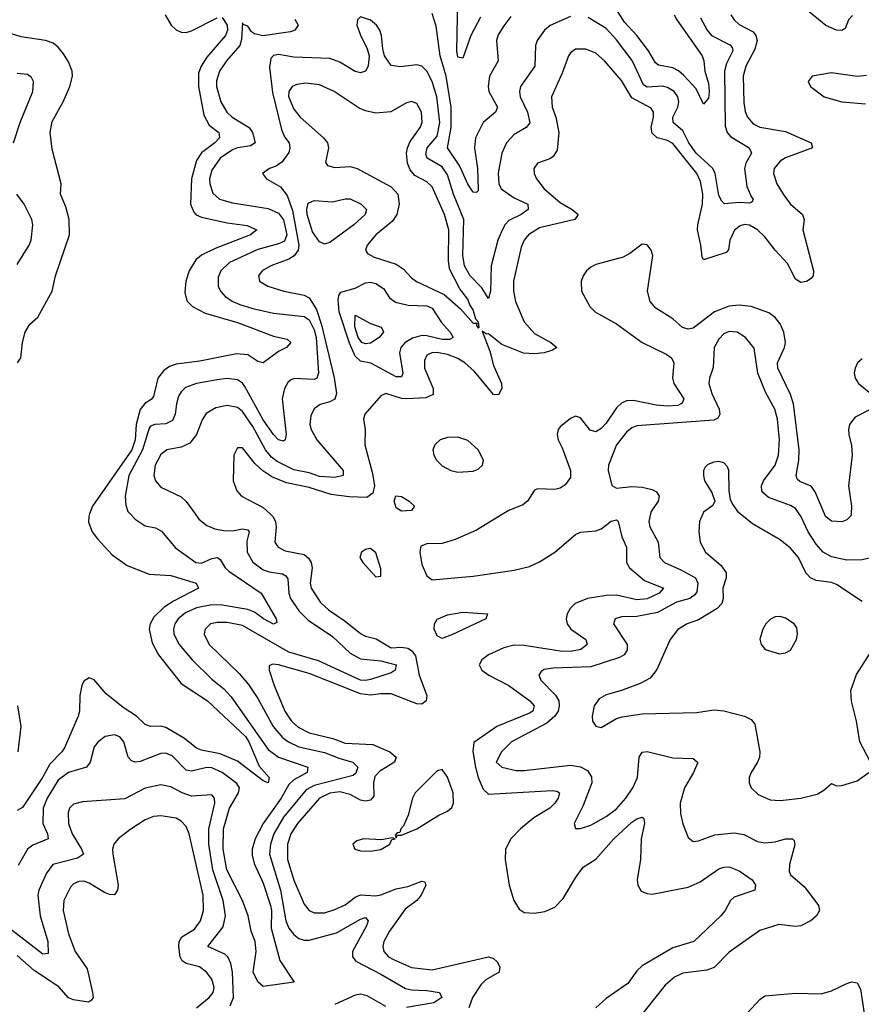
# Model space of a CAD drawing. Header units: inches. Extents: x 1843162 to 1959474, y 907081 to 1016326.
# Tile 490 of 656: x 1885099 to 1888386, y 998084 to 1001931. Entities that reach past the tile are written whole.
import ezdxf

# ---------------------------------------------------------------- set-up
doc = ezdxf.new("R2010")
doc.units = ezdxf.units.IN
doc.header["$MEASUREMENT"] = 0
doc.layers.add('B8080', color=7, linetype='Continuous')
doc.layers.add('B8989', color=7, linetype='Continuous')

msp = doc.modelspace()

# ---------------------------------------------------------------- linework, layer by layer
at = {"layer": 'B8080', "color": 5}
for points, elevation in [([(1886899.1, 1001940.9), (1886860.8, 1001870), (1886830, 1001781.2), (1886810, 1001785.1), (1886806.1, 1001810), (1886810.4, 1002010)], 420), ([(1887017, 1001943), (1886990, 1001907.8), (1886968, 1001872), (1886961.3, 1001850), (1886967.8, 1001770), (1886934.6, 1001710), (1886929.1, 1001670), (1886931.3, 1001650), (1886965.1, 1001590), (1886958.2, 1001570), (1886910, 1001528.9), (1886880.1, 1001470), (1886875.5, 1001430), (1886888, 1001350), (1886890.6, 1001269.4), (1886890, 1001262), (1886883.5, 1001256.5), (1886870, 1001256.9), (1886850, 1001288.8), (1886818.6, 1001358.6), (1886770.3, 1001430), (1886784.9, 1001510), (1886784.1, 1001590), (1886764.9, 1001710), (1886741.9, 1001790), (1886726.1, 1001906.1), (1886710, 1001956)], 440), ([(1887655.3, 1001950), (1887665.3, 1001930), (1887765.1, 1001790), (1887771, 1001771), (1887775.5, 1001730), (1887790, 1001682), (1887792.1, 1001650), (1887790, 1001625.1), (1887770, 1001600.5), (1887741.5, 1001661.5), (1887693.1, 1001713.1), (1887671.9, 1001731.9), (1887650, 1001743.4), (1887594.1, 1001754.1), (1887582.4, 1001762.4), (1887555.8, 1001810), (1887509.9, 1001870), (1887461.8, 1001921.8), (1887430, 1001971.6)], 440), ([(1888352.4, 1001947.6), (1888336.2, 1001930), (1888323.3, 1001896.6), (1888310, 1001888.6), (1888290, 1001890.8), (1888248.1, 1001908.1), (1888170, 1001972.9)], 480), ([(1885890, 1001940.1), (1885909.7, 1001910), (1885910.6, 1001890), (1885903.4, 1001870), (1885830, 1001784.5), (1885807.9, 1001750), (1885798.1, 1001721.9), (1885797.4, 1001670), (1885818.4, 1001558.4), (1885839, 1001519), (1885877.3, 1001490), (1885879.5, 1001470), (1885861.6, 1001450), (1885809.4, 1001410.6), (1885790, 1001381), (1885770.9, 1001310), (1885766.5, 1001210), (1885779.7, 1001179.7), (1885789.1, 1001169.1), (1885810, 1001159), (1885910, 1001137.3), (1885987.2, 1001127.2), (1886025.7, 1001110), (1886000.2, 1001090), (1885863.3, 1001036.7), (1885809.2, 1001010.8), (1885787.1, 1000992.9), (1885761.5, 1000950), (1885748, 1000910), (1885744.7, 1000864.7), (1885752.3, 1000832.3), (1885774.5, 1000810), (1885824.3, 1000784.3), (1885950, 1000748.2), (1886090, 1000694.6), (1886143.4, 1000683.4), (1886158.7, 1000670), (1886141.3, 1000650), (1886110, 1000634.6), (1886050, 1000590.9), (1886030, 1000595.1), (1885990, 1000622), (1885946, 1000626), (1885802.8, 1000597.2), (1885710, 1000585.7), (1885684.4, 1000575.6), (1885661.2, 1000558.8), (1885638.3, 1000530), (1885621.5, 1000458.5), (1885613, 1000447), (1885588, 1000432), (1885570, 1000407.9), (1885554.1, 1000350), (1885549.7, 1000290), (1885537.1, 1000250), (1885383.7, 1000030), (1885372.4, 1000000)], 420), ([(1886173.5, 1001933.5), (1886186.3, 1001910), (1886174, 1001890), (1886156.9, 1001883.1), (1886048.4, 1001868.4), (1886016.2, 1001876.2), (1886004.3, 1001884.3), (1885990, 1001905.6), (1885971.9, 1001911.9), (1885970, 1001919), (1885966, 1001854), (1885959.6, 1001830), (1885907.5, 1001770), (1885880.3, 1001730), (1885867.5, 1001692.4), (1885867.6, 1001670), (1885885.5, 1001610), (1885908.4, 1001570), (1885929.4, 1001550), (1885995.4, 1001510), (1886009.2, 1001490), (1886019.4, 1001450), (1886001.4, 1001438.6), (1885950, 1001430.3), (1885930, 1001422.3), (1885882.9, 1001390), (1885850, 1001343.1), (1885841, 1001310), (1885841.6, 1001290), (1885853.8, 1001253.8), (1885880.2, 1001230), (1885930, 1001215.3), (1886070, 1001193), (1886110, 1001174.6), (1886129.3, 1001149.3), (1886143.1, 1001090), (1886134.2, 1001065.8), (1886110, 1001054.8), (1886030, 1001033.2), (1885918.1, 1000981.9), (1885884.6, 1000950), (1885874.9, 1000925.1), (1885874.2, 1000890), (1885883.2, 1000870), (1885901.5, 1000850), (1885931.2, 1000830), (1885959, 1000818.9), (1886010, 1000802.3), (1886090, 1000784.5), (1886210, 1000771.4), (1886230, 1000758.9), (1886250, 1000719.3), (1886257.5, 1000690), (1886267, 1000550), (1886259.6, 1000530), (1886250, 1000525.2), (1886171.4, 1000528.6), (1886157.2, 1000522.8), (1886146.5, 1000513.5), (1886133.1, 1000490), (1886124, 1000450), (1886140.2, 1000310), (1886136.5, 1000290), (1886130, 1000284.4), (1886110, 1000289.9), (1886090, 1000310.7), (1886050, 1000368.3), (1885978.5, 1000498.5), (1885970, 1000511.2), (1885950, 1000524.6), (1885910, 1000529.3), (1885870, 1000524.5), (1885790, 1000509.4), (1885746.5, 1000493.5), (1885730, 1000477.4), (1885720.2, 1000459.8), (1885711.2, 1000430), (1885706.9, 1000390), (1885695.5, 1000364.5), (1885670, 1000351.9), (1885627, 1000350), (1885610, 1000343), (1885604.7, 1000335.3), (1885578.9, 1000250), (1885525.8, 1000150), (1885510.7, 1000070), (1885514.2, 1000034.2), (1885522.2, 1000010), (1885531.2, 1000000)], 440), ([(1887250, 1001943.2), (1887170.9, 1001909.1), (1887149.3, 1001890), (1887120.6, 1001850), (1887114.3, 1001830), (1887110.7, 1001750), (1887055.1, 1001670), (1887051.3, 1001650), (1887053.6, 1001630), (1887083.1, 1001570), (1887091.4, 1001528.6), (1887076.9, 1001510), (1887030, 1001482.7), (1887001.2, 1001450), (1886982.8, 1001410), (1886967.9, 1001332.1), (1886970.1, 1001290.1), (1886979.8, 1001270), (1887030, 1001234.9), (1887084.2, 1001210), (1887085.6, 1001190), (1887057.3, 1001170), (1887010, 1001146.5), (1886994, 1001130), (1886979.7, 1001100.3), (1886966.6, 1001070), (1886940.6, 1000970), (1886937.8, 1000870), (1886930, 1000841.3), (1886903.7, 1000883.7), (1886859.1, 1000930), (1886837.2, 1000970), (1886830.5, 1001010), (1886834.2, 1001150), (1886793.2, 1001250), (1886770, 1001325), (1886750, 1001356.1), (1886691, 1001390), (1886685.2, 1001405.2), (1886691.1, 1001430), (1886730, 1001476.1), (1886740.7, 1001530), (1886728.5, 1001630), (1886710, 1001689.8), (1886689.6, 1001729.6), (1886670, 1001749.1), (1886650, 1001754.9), (1886586.4, 1001746.4), (1886550, 1001752.6), (1886524.4, 1001790), (1886517.4, 1001817.4), (1886513, 1001870), (1886506.2, 1001890), (1886493.1, 1001910), (1886470, 1001929.7), (1886430, 1001942), (1886419.3, 1001930), (1886416.5, 1001910), (1886430, 1001870.6), (1886457, 1001817), (1886464.4, 1001790), (1886460.8, 1001750), (1886450, 1001729.7), (1886430, 1001723.8), (1886410, 1001729), (1886350, 1001765.5), (1886310, 1001778.9), (1886170, 1001784.6), (1886110, 1001795), (1886090, 1001791.4), (1886080.7, 1001779.3), (1886074.5, 1001745.5), (1886087.1, 1001647.1), (1886121.7, 1001501.7), (1886133.4, 1001473.4), (1886151.8, 1001450), (1886154.5, 1001430), (1886150, 1001412.7), (1886123.9, 1001376.1), (1886100.8, 1001359.2), (1886074.8, 1001350), (1886047.7, 1001330), (1886063, 1001310), (1886118.5, 1001278.5), (1886143.6, 1001243.6), (1886165, 1001185), (1886190.1, 1001050), (1886186.9, 1001030), (1886171.2, 1001008.8), (1886150, 1000996), (1886079.6, 1000970), (1886046, 1000950), (1886031.5, 1000930), (1886036.5, 1000910), (1886068.4, 1000890), (1886130.5, 1000870), (1886210, 1000855.4), (1886230, 1000844.2), (1886258.5, 1000798.5), (1886278.3, 1000738.3), (1886328.2, 1000531.8), (1886336.2, 1000470), (1886330, 1000448.9), (1886310, 1000437.4), (1886272.8, 1000427.2), (1886249.6, 1000410.4), (1886236.4, 1000383.6), (1886233, 1000350), (1886237.5, 1000330), (1886259.8, 1000290), (1886362.4, 1000170), (1886363.1, 1000150), (1886330, 1000142.4), (1886270, 1000146.8), (1886230, 1000160.2), (1886170, 1000172.3), (1886105.3, 1000205.3), (1886082.4, 1000222.4), (1886059, 1000250), (1886010, 1000342), (1885970, 1000400.9), (1885950, 1000416.4), (1885910, 1000424.3), (1885865.3, 1000414.7), (1885827.9, 1000392.1), (1885812, 1000368), (1885789.5, 1000310), (1885763.7, 1000276.3), (1885730, 1000260.8), (1885674.4, 1000250), (1885650, 1000232.7), (1885628.4, 1000190), (1885623.5, 1000150), (1885630, 1000129), (1885650, 1000104.5), (1885730, 1000066.2), (1885750, 1000048), (1885784.8, 1000000)], 460), ([(1885668, 1001950), (1885690.5, 1001910), (1885710, 1001891.7), (1885730, 1001881.8), (1885750, 1001881.4), (1885770, 1001887.5), (1885870, 1001938.8)], 420), ([(1887876.5, 1001950), (1887890.2, 1001930), (1887910, 1001912.9), (1887964, 1001884), (1887974.9, 1001870), (1887979.5, 1001850), (1887970, 1001816.2), (1887935.5, 1001750), (1887925.2, 1001710), (1887927.4, 1001607.4), (1887933, 1001573), (1887942.1, 1001550), (1887964.3, 1001524.3), (1887990, 1001511), (1888090, 1001494.1), (1888190.4, 1001450), (1888195.5, 1001430), (1888090, 1001391.6), (1888070, 1001378.9), (1888045.5, 1001350), (1888043, 1001330), (1888057.1, 1001290), (1888081.6, 1001250), (1888110.1, 1001210), (1888157.4, 1001170), (1888163.5, 1001150), (1888157.5, 1001110), (1888199.6, 1000950), (1888198, 1000930), (1888190, 1000920.2), (1888172.1, 1000907.9), (1888150, 1000904.4), (1888130, 1000916.8), (1888098.5, 1000978.5), (1888050, 1001030), (1888010, 1001082.1), (1887981.6, 1001110), (1887950, 1001128.2), (1887930, 1001130.9), (1887913.7, 1001126.3), (1887890.6, 1001109.4), (1887872.4, 1001070), (1887867.5, 1001032.5), (1887858, 1001022), (1887770, 1000992.8), (1887764.3, 1001004.3), (1887760.3, 1001050), (1887747.3, 1001110), (1887748.1, 1001130), (1887766.8, 1001210), (1887767.2, 1001250), (1887758.3, 1001298.3), (1887743.5, 1001330), (1887650, 1001447.3), (1887630, 1001459.2), (1887589.5, 1001469.5), (1887570, 1001488.2), (1887566.2, 1001510), (1887574.9, 1001550), (1887574.4, 1001570), (1887565.1, 1001585.1), (1887490, 1001625.2), (1887450, 1001693.9), (1887383.7, 1001770), (1887350, 1001799.9), (1887310, 1001815.4), (1887270, 1001816.4), (1887250, 1001802), (1887242.9, 1001790), (1887217.9, 1001722.1), (1887176.1, 1001630), (1887179.5, 1001590), (1887193.3, 1001550), (1887205, 1001490), (1887198.4, 1001421.6), (1887182.9, 1001397.1), (1887170, 1001387.7), (1887121.6, 1001370), (1887107.9, 1001350), (1887109.2, 1001330), (1887117.8, 1001310), (1887148.4, 1001270), (1887210, 1001217.3), (1887257.1, 1001190), (1887281.2, 1001170), (1887267.4, 1001150), (1887130, 1001117.3), (1887086.7, 1001090), (1887070.1, 1001069.9), (1887057.6, 1001042.4), (1887028.2, 1000910), (1887028.1, 1000870), (1887035.9, 1000830), (1887070.1, 1000750), (1887110, 1000705.1), (1887173.8, 1000670), (1887197.4, 1000650), (1887180.6, 1000639.4), (1887148.4, 1000630), (1887110, 1000625), (1887067.7, 1000627.7), (1886982.1, 1000662.1), (1886930, 1000703.5), (1886922.4, 1000702.4), (1886905.8, 1000714.2), (1886935.8, 1000635.8), (1886950, 1000580.3), (1886981.4, 1000510), (1886982.7, 1000490), (1886970, 1000464.8), (1886950, 1000467.2), (1886876.2, 1000556.2), (1886838.4, 1000590), (1886810, 1000607.5), (1886770, 1000622.6), (1886730, 1000630.6), (1886708.7, 1000630), (1886690, 1000619.8), (1886680.6, 1000599.4), (1886680.8, 1000570), (1886713.8, 1000490), (1886713.8, 1000466.2), (1886686, 1000454), (1886610, 1000449.6), (1886590, 1000451.2), (1886529.1, 1000470.9), (1886510, 1000461.2), (1886447.2, 1000390), (1886441.7, 1000370), (1886448, 1000330), (1886447, 1000270), (1886477.7, 1000157.7), (1886485.5, 1000110), (1886479.2, 1000080.8), (1886455.5, 1000064.5), (1886386.5, 1000066.5), (1886315.5, 1000075.5), (1886230, 1000103.6), (1886140.9, 1000120.9), (1886084.4, 1000144.4), (1886048.4, 1000168.4), (1886017.5, 1000197.5), (1885970, 1000258), (1885950, 1000258.4), (1885936, 1000230), (1885932.9, 1000130), (1885947.2, 1000090), (1885965.7, 1000070), (1886050, 1000024.8), (1886077, 1000000)], 480), ([(1887757.8, 1001937.8), (1887784.8, 1001890), (1887801.6, 1001870), (1887873.3, 1001833.3), (1887882, 1001822), (1887884.7, 1001810), (1887860.1, 1001759.9), (1887852.6, 1001730), (1887854.8, 1001514.8), (1887862.6, 1001490), (1887875.2, 1001475.2), (1887949.1, 1001430), (1887955.6, 1001415.6), (1887957.2, 1001410), (1887934.8, 1001370), (1887930.1, 1001350), (1887938.8, 1001278.8), (1887957.3, 1001237.3), (1887964.6, 1001230), (1887960.7, 1001219.3), (1887950, 1001214.3), (1887910, 1001217.5), (1887851.5, 1001211.5), (1887841.5, 1001221.5), (1887830, 1001244), (1887816.2, 1001330), (1887806.7, 1001350), (1887741.5, 1001410), (1887712.2, 1001450), (1887690, 1001497.3), (1887651.3, 1001530), (1887650.9, 1001550), (1887670.3, 1001590), (1887673.7, 1001610), (1887669.4, 1001630), (1887655.2, 1001650), (1887630, 1001666.4), (1887610, 1001671.2), (1887550, 1001666.9), (1887536.1, 1001676.1), (1887491.1, 1001771.1), (1887430, 1001852.4), (1887390, 1001896.5), (1887320, 1001940)], 460), ([(1885091.1, 1000590), (1885103.1, 1000610), (1885109.8, 1000670), (1885121.3, 1000710), (1885138.4, 1000741.6), (1885170.7, 1000769.3), (1885226.4, 1000870), (1885239, 1000930), (1885293.4, 1001090), (1885291.9, 1001150), (1885279.9, 1001199.9), (1885258.4, 1001250), (1885261.4, 1001290), (1885225.5, 1001425.5), (1885217.7, 1001490), (1885226.2, 1001533.8), (1885268.9, 1001610), (1885295.2, 1001670), (1885305.7, 1001710), (1885304.8, 1001730), (1885290, 1001767), (1885270, 1001797.7), (1885250, 1001824.1), (1885230, 1001839.7), (1885200.5, 1001850), (1885104.6, 1001864.6), (1885033.2, 1001886.8)], 420), ([(1888406.4, 1001713.6), (1888370, 1001709.1), (1888270, 1001723.2), (1888194.8, 1001710), (1888179.3, 1001690), (1888188.5, 1001670), (1888242, 1001630), (1888310, 1001610.1), (1888403, 1001603)], 520), ([(1885075.2, 1001450), (1885101.2, 1001530), (1885150.8, 1001650), (1885153.5, 1001690), (1885145.1, 1001705.1), (1885130, 1001717.4), (1885090, 1001720.4)], 440), ([(1885090, 1000974.3), (1885136.8, 1001050), (1885144.5, 1001070), (1885150.7, 1001129.3), (1885146.8, 1001150), (1885117.1, 1001210), (1885087.6, 1001250)], 440), ([(1888242.5, 1000000), (1888206.1, 1000086.1), (1888190, 1000109.1), (1888146.2, 1000126.2), (1888135.8, 1000135.8), (1888132.5, 1000150), (1888142.6, 1000210), (1888143.3, 1000250), (1888121.3, 1000430), (1888110, 1000466.3), (1888060.4, 1000570), (1888058.5, 1000590), (1888086.9, 1000650), (1888089.9, 1000670), (1888084, 1000710), (1888070, 1000742.9), (1888050, 1000767.6), (1888025.7, 1000785.7), (1887956.9, 1000810), (1887910, 1000816.3), (1887870, 1000811.3), (1887812.9, 1000790), (1887730, 1000725.3), (1887710, 1000721.9), (1887687.9, 1000727.9), (1887650, 1000761.9), (1887583.9, 1000803.9), (1887561.3, 1000830), (1887551.8, 1000870), (1887571.8, 1001010), (1887566, 1001030), (1887550, 1001051.8), (1887530, 1001053.6), (1887482.6, 1001017.4), (1887456.7, 1001003.3), (1887350, 1000974.6), (1887330, 1000963.9), (1887313.1, 1000950), (1887300.2, 1000930), (1887292.1, 1000907.9), (1887293.4, 1000870), (1887326, 1000810), (1887348, 1000788), (1887430, 1000742.9), (1887530.2, 1000670), (1887624.8, 1000624.8), (1887645, 1000610), (1887654.6, 1000590), (1887648.4, 1000530), (1887654, 1000510), (1887693.8, 1000450), (1887687, 1000433), (1887670, 1000424.2), (1887630, 1000421.2), (1887584.9, 1000424.9), (1887496.8, 1000443.2), (1887470, 1000442), (1887450, 1000432.7), (1887430, 1000414.9), (1887390, 1000354.6), (1887370, 1000333.2), (1887350, 1000321.4), (1887326.9, 1000326.9), (1887290, 1000375.1), (1887270, 1000381.6), (1887250, 1000373.3), (1887210, 1000340.7), (1887202.6, 1000330), (1887198.3, 1000310), (1887202.4, 1000290), (1887218.5, 1000258.5), (1887250.1, 1000170), (1887250, 1000142), (1887230, 1000113.4), (1887210, 1000101.1), (1887190, 1000096.1), (1887121.6, 1000098.4), (1887110, 1000092.6), (1887083, 1000050), (1887064.4, 1000035.6), (1887010, 1000013.3), (1886988, 1000000)], 520), ([(1888144, 1000000), (1888130, 1000021.1), (1888110, 1000033.5), (1888024.3, 1000064.3), (1888002.7, 1000082.7), (1887997.6, 1000090), (1887996.4, 1000110), (1888004.9, 1000130), (1888050.4, 1000190), (1888063.5, 1000230), (1888067.2, 1000290), (1888059.5, 1000370), (1888048.8, 1000410), (1888013.7, 1000473.7), (1887982.5, 1000550), (1887968.3, 1000648.3), (1887934.5, 1000690), (1887902, 1000710), (1887870, 1000713.2), (1887850, 1000704.1), (1887830, 1000683.1), (1887812.1, 1000650), (1887807.9, 1000572.1), (1887793.4, 1000530), (1887791.2, 1000510), (1887802.6, 1000470), (1887830.7, 1000410), (1887833.6, 1000390), (1887825.8, 1000374.2), (1887810, 1000366.3), (1887510, 1000344.4), (1887490, 1000335.9), (1887470, 1000319.8), (1887430.8, 1000270), (1887398.5, 1000190), (1887398.2, 1000170), (1887411.7, 1000111.7), (1887430, 1000100.3), (1887490, 1000107), (1887530, 1000104.9), (1887570, 1000096.1), (1887586.6, 1000086.6), (1887597, 1000070), (1887592.9, 1000050), (1887565.1, 1000010), (1887563, 1000000)], 540), ([(1888390, 1000606.4), (1888371.5, 1000590), (1888362.3, 1000570), (1888358.4, 1000550), (1888362, 1000530), (1888375.9, 1000510), (1888423.8, 1000470)], 520), ([(1888423.6, 1000410), (1888362, 1000378), (1888340.8, 1000350), (1888336, 1000330), (1888337.3, 1000310), (1888347.7, 1000267.7), (1888350.9, 1000230), (1888336.8, 1000110), (1888347.7, 1000030), (1888346.6, 1000000)], 520), ([(1887913.7, 1000000), (1887906.2, 1000006.2), (1887881.5, 1000041.5), (1887876.2, 1000056.2), (1887870.8, 1000090), (1887869.6, 1000169.6), (1887863.9, 1000183.9), (1887850, 1000199.5), (1887830, 1000205.1), (1887810, 1000202.9), (1887787.1, 1000192.9), (1887777.1, 1000182.9), (1887770.6, 1000170), (1887770.4, 1000150), (1887774, 1000130), (1887803.2, 1000083.2), (1887814.9, 1000050), (1887806.9, 1000033.1), (1887770, 1000006.6), (1887767.2, 1000000)], 560)]:
    msp.add_lwpolyline(points, dxfattribs=dict(at, elevation=elevation))
for points, elevation in [([(1886216.8, 1001683.2), (1886181.9, 1001678.1), (1886163.1, 1001670), (1886150.2, 1001650), (1886149.6, 1001630.4), (1886170, 1001581.8), (1886195, 1001550), (1886285.8, 1001470), (1886301.6, 1001450), (1886305, 1001430), (1886293.7, 1001373.7), (1886301.8, 1001361.8), (1886330, 1001353.4), (1886390, 1001357.2), (1886417.4, 1001350), (1886550, 1001278.7), (1886575.9, 1001250), (1886581, 1001210), (1886572.3, 1001170), (1886555.6, 1001144.4), (1886490.2, 1001090), (1886455.8, 1001050), (1886450.3, 1001030), (1886457.8, 1001017.8), (1886483.3, 1001003.2), (1886570, 1000976.1), (1886597.4, 1000957.4), (1886630, 1000922), (1886648.8, 1000908.8), (1886757.4, 1000857.4), (1886821.6, 1000801.6), (1886870, 1000745.3), (1886885.4, 1000745.4), (1886883.5, 1000736.5), (1886890, 1000726), (1886894.5, 1000730), (1886891, 1000749), (1886880.9, 1000760.9), (1886870, 1000798), (1886856.9, 1000816.9), (1886850, 1000838.9), (1886819, 1000879), (1886778.1, 1000958.1), (1886773.5, 1000990), (1886775.9, 1001110), (1886759.1, 1001170), (1886710, 1001278.5), (1886690, 1001297.6), (1886642.9, 1001322.9), (1886624.6, 1001344.6), (1886614.4, 1001370), (1886610.3, 1001410), (1886613.5, 1001430), (1886624.6, 1001455.4), (1886664.1, 1001510), (1886670.9, 1001530), (1886668.1, 1001570), (1886650, 1001603.1), (1886630, 1001612.1), (1886610, 1001606.9), (1886548.7, 1001571.3), (1886490, 1001566.5), (1886450, 1001574.6), (1886424.9, 1001584.9), (1886327.6, 1001650), (1886270, 1001676.7)], 480), ([(1886290, 1001054), (1886270, 1001062.9), (1886242.4, 1001102.4), (1886222.6, 1001170), (1886220.6, 1001190), (1886225.8, 1001214.2), (1886250, 1001225.1), (1886320.9, 1001219.1), (1886370, 1001231.3), (1886390, 1001231.3), (1886433.4, 1001210), (1886453.4, 1001190), (1886448.7, 1001170), (1886404.6, 1001130), (1886310, 1001060.1)], 460), ([(1886750, 1000681.6), (1886690, 1000696.1), (1886670, 1000696.6), (1886632.9, 1000687.1), (1886604.8, 1000670), (1886588.3, 1000650), (1886583.3, 1000630), (1886595.5, 1000550), (1886590, 1000535.4), (1886570, 1000535.6), (1886471.4, 1000588.6), (1886430, 1000596.7), (1886410, 1000616.6), (1886386.8, 1000666.8), (1886347.7, 1000790), (1886343.4, 1000836.6), (1886346, 1000854), (1886354.1, 1000865.9), (1886410, 1000882.7), (1886450, 1000903.6), (1886470, 1000905.4), (1886490, 1000901), (1886520.6, 1000880.6), (1886544.2, 1000844.3), (1886567.5, 1000827.5), (1886616.1, 1000816.1), (1886690, 1000813.2), (1886710, 1000803.6), (1886747.4, 1000747.4), (1886780.1, 1000710), (1886792.6, 1000690), (1886777.9, 1000682.1)], 460), ([(1886450, 1000664.4), (1886436.1, 1000670), (1886420.7, 1000690), (1886408.8, 1000731.2), (1886410, 1000776.5), (1886470, 1000743.5), (1886510.6, 1000730), (1886518.2, 1000718.2), (1886520.3, 1000710), (1886502.8, 1000690), (1886470, 1000667.2)], 440), ([(1886810, 1000300.6), (1886770, 1000298.7), (1886741.3, 1000290), (1886720.2, 1000270), (1886713.4, 1000250), (1886716.2, 1000230), (1886727.2, 1000210), (1886750, 1000188.6), (1886783.7, 1000170), (1886810, 1000163), (1886870, 1000167.5), (1886890, 1000175.5), (1886907.3, 1000190), (1886910.7, 1000210), (1886890, 1000250.8), (1886850, 1000287.1)], 520), ([(1886590, 1000010.7), (1886570, 1000023.8), (1886561.6, 1000050), (1886568.9, 1000071.1), (1886590, 1000068.3), (1886620.7, 1000050), (1886641.5, 1000030), (1886630, 1000013.3)], 480)]:
    msp.add_lwpolyline(points, close=True, dxfattribs=dict(at, elevation=elevation))
at = {"layer": 'B8989', "color": 5}
for points, elevation in [([(1885372.4, 1000000), (1885368.7, 999990), (1885368.1, 999968.1), (1885382, 999930), (1885402.8, 999902.8), (1885460.5, 999840.5), (1885518.6, 999798.6), (1885604.9, 999764.9), (1885690, 999759.9), (1885789.1, 999729.1), (1885798.3, 999710), (1885700.2, 999659.8), (1885664, 999636), (1885623.5, 999596.5), (1885608.6, 999570), (1885604.9, 999550), (1885616.4, 999496.4), (1885641.3, 999450), (1885730, 999336.9), (1885832.4, 999270), (1885981, 999130), (1885994.7, 999110), (1886034.5, 999014.5), (1886073.5, 998970), (1886070.2, 998950), (1886050, 998956.9), (1885950, 999034.5), (1885882.4, 999062.4), (1885810, 999076.4), (1885790, 999084.9), (1885743.1, 999123.1), (1885670, 999165.5), (1885650, 999170.3), (1885610, 999169.9), (1885590, 999177.7), (1885555.9, 999210), (1885503.8, 999243.8), (1885437.2, 999297.2), (1885390, 999351.4), (1885370, 999359.8), (1885350, 999346.6), (1885342.3, 999330), (1885334.1, 999290), (1885332.3, 999230), (1885327.2, 999210), (1885273.8, 999086.2), (1885264.2, 999070), (1885217.4, 999022.6), (1885187.8, 998970), (1885110, 998853.3), (1885090, 998841)], 420), ([(1885531.2, 1000000), (1885550, 999979.1), (1885590, 999953.8), (1885630, 999945.2), (1885652.6, 999932.6), (1885707.7, 999867.7), (1885787.5, 999810), (1885810, 999807.9), (1885850, 999826.5), (1885871.8, 999830), (1885882.3, 999822.3), (1885901.7, 999790), (1885916.6, 999776.6), (1886042.7, 999690), (1886101.2, 999590), (1886103.6, 999576.4), (1886090.2, 999569.8), (1886052.1, 999590), (1886016.1, 999616.1), (1885990, 999626.5), (1885890, 999643.7), (1885850, 999644.4), (1885790, 999632.8), (1885746.6, 999613.4), (1885717.8, 999590), (1885704.6, 999570), (1885700.1, 999550), (1885701.9, 999530), (1885722.2, 999490), (1885772.5, 999430), (1885850, 999354.2), (1885897.2, 999317.2), (1885925.6, 999285.6), (1886070, 999080.1), (1886110, 999049.3), (1886225.2, 999010), (1886221.5, 998990), (1886170, 998960.7), (1886150, 998942.3), (1886121.1, 998890), (1886050.4, 998790), (1886019.5, 998730), (1886007.9, 998690), (1886007.3, 998667.3), (1886014.6, 998634.6), (1886050, 998557.7), (1886079.5, 998470), (1886083.2, 998450), (1886082, 998382), (1886114.9, 998254.9), (1886171.3, 998170), (1886050, 998154), (1886030, 998171.6), (1886010.9, 998210), (1886022.6, 998290), (1886019, 998330), (1886003.7, 998370), (1885991.2, 998430), (1885969.1, 998490), (1885908.3, 998610), (1885894.5, 998690), (1885894.9, 998770), (1885918.4, 998850), (1885953.9, 998910), (1885957.9, 998930), (1885947.4, 998947.4), (1885890, 998989.6), (1885850, 999007.9), (1885830, 999009.2), (1885770, 998994.5), (1885750, 998999.5), (1885694.8, 999054.8), (1885670, 999065.6), (1885650, 999064.5), (1885570, 999032.4), (1885550, 999030.5), (1885535.7, 999035.7), (1885522.4, 999050), (1885506.6, 999110), (1885490, 999128.6), (1885470, 999136.5), (1885433.4, 999130), (1885405.5, 999110), (1885390, 999089.6), (1885374.1, 999030), (1885360.2, 999010), (1885289.8, 998990.2), (1885250, 998959.5), (1885206.5, 998890), (1885190.9, 998850), (1885189.2, 998790), (1885207.5, 998750), (1885211.1, 998730), (1885150, 998705.6), (1885130, 998690.6), (1885093.5, 998626.5)], 440), ([(1885784.8, 1000000), (1885799.6, 999979.6), (1885830, 999954.5), (1885862, 999942), (1885895.5, 999935.5), (1885930, 999934.6), (1885970, 999942.2), (1885990, 999937.3), (1885995.4, 999930), (1885986.5, 999893.5), (1885987.2, 999850), (1886010, 999811.6), (1886050, 999782.2), (1886073.6, 999773.6), (1886126, 999766), (1886138.4, 999758.4), (1886146.1, 999746.1), (1886150.1, 999690.1), (1886157.1, 999670), (1886190, 999620.8), (1886225.4, 999585.4), (1886321, 999521), (1886390, 999456.1), (1886430, 999433.3), (1886510, 999425.5), (1886570.2, 999410), (1886566, 999390), (1886550, 999379.8), (1886470, 999353.2), (1886450, 999349), (1886430, 999350.8), (1886265.9, 999425.9), (1886150, 999460.3), (1885970, 999564.5), (1885910, 999575.6), (1885870, 999576.2), (1885844.2, 999570), (1885823.2, 999550), (1885820.2, 999530), (1885839.8, 999490), (1885956.9, 999376.9), (1885993.6, 999333.6), (1886030, 999279), (1886088.8, 999170), (1886125.9, 999125.9), (1886149.1, 999109.1), (1886190.2, 999090), (1886290, 999067.7), (1886350, 999043.9), (1886401.1, 999030), (1886419.8, 999010), (1886412.7, 998987.3), (1886401.4, 998978.6), (1886250, 998939.3), (1886218.5, 998921.5), (1886130, 998814.9), (1886091.3, 998750), (1886078.8, 998710), (1886075.4, 998670), (1886117.5, 998530), (1886138.5, 998410), (1886150, 998381), (1886170, 998356.3), (1886190, 998341.6), (1886210, 998334.2), (1886230, 998334.6), (1886336.2, 998363.8), (1886430, 998416.8), (1886450, 998423.1), (1886460.8, 998410), (1886453.4, 998390), (1886399.8, 998290), (1886398.8, 998270), (1886412.1, 998252.1), (1886510, 998202.4), (1886606.2, 998146.2), (1886630, 998140.1), (1886690, 998138), (1886738.8, 998130), (1886748.5, 998110), (1886717.3, 998090), (1886610, 998071.6)], 460), ([(1886077, 1000000), (1886087.9, 999990), (1886097.9, 999970), (1886100.7, 999950), (1886096.3, 999890), (1886108.2, 999870), (1886136.1, 999856.1), (1886210, 999841), (1886227.7, 999827.7), (1886237.4, 999810), (1886241.6, 999790), (1886234, 999730), (1886237.8, 999710), (1886274.1, 999654.1), (1886305.1, 999625.1), (1886370, 999581.6), (1886430, 999532.7), (1886450, 999522.6), (1886491.5, 999511.5), (1886550, 999476.8), (1886590, 999479.4), (1886615.5, 999475.5), (1886630, 999467), (1886645, 999445), (1886659.8, 999370), (1886689, 999290), (1886687.4, 999270), (1886670, 999256.3), (1886650, 999258.5), (1886550, 999296.6), (1886510, 999297.6), (1886470, 999292.5), (1886430, 999297.3), (1886230, 999377.2), (1886109.5, 999410.5), (1886087.2, 999412.8), (1886073.8, 999406.2), (1886073.4, 999390), (1886093.6, 999330), (1886135, 999230), (1886161.3, 999190), (1886186.8, 999166.8), (1886230, 999144.7), (1886322.3, 999122.3), (1886370, 999104.9), (1886478.6, 999098.6), (1886545.4, 999070), (1886569.4, 999050), (1886563.2, 999030), (1886505.6, 998994.4), (1886486.5, 998973.5), (1886480.7, 998950), (1886482.4, 998897.6), (1886470, 998881.2), (1886450, 998877.9), (1886430, 998881.8), (1886390, 998904.3), (1886350, 998914.2), (1886310, 998908.6), (1886270, 998889.5), (1886184.8, 998790), (1886158, 998750), (1886145.9, 998710), (1886144.8, 998650), (1886170, 998569.2), (1886210, 998474.7), (1886230, 998451), (1886250, 998441.3), (1886290, 998440.9), (1886330, 998454.7), (1886370, 998473.3), (1886410, 998502.6), (1886430, 998511.6), (1886490, 998507.8), (1886510, 998511.7), (1886570, 998535.1), (1886615.4, 998544.6), (1886670, 998565.2), (1886682, 998562), (1886685.2, 998550), (1886667.9, 998510), (1886650, 998489.9), (1886604.5, 998455.5), (1886543.3, 998370), (1886522.1, 998330), (1886517.1, 998310), (1886521.8, 998290), (1886539.7, 998270), (1886559.4, 998259.4), (1886630, 998227.5), (1886710, 998218.6), (1886930, 998269.7), (1886950, 998263.5), (1886964.4, 998250), (1886974.6, 998230), (1886971.6, 998210), (1886920, 998180), (1886900.5, 998159.5), (1886868.5, 998110), (1886854.1, 998070)], 480), ([(1886988, 1000000), (1886883.3, 999936.7), (1886800.5, 999899.5), (1886750, 999884.9), (1886690, 999882.6), (1886666.2, 999873.8), (1886661.7, 999850), (1886670, 999802.2), (1886690, 999758.2), (1886710, 999742.1), (1886870, 999756.9), (1887030, 999780.1), (1887090, 999795), (1887130, 999812.3), (1887189.1, 999850), (1887270, 999920.1), (1887290, 999929), (1887350, 999933.9), (1887370, 999941.5), (1887410, 999971.3), (1887430, 999976.9), (1887436.9, 999970), (1887451.6, 999910), (1887468.9, 999870), (1887468.9, 999810), (1887481.7, 999790), (1887539.3, 999739.3), (1887613.6, 999710), (1887596.8, 999690), (1887550, 999668.2), (1887510, 999664.9), (1887430, 999682), (1887390, 999681.5), (1887317.4, 999670), (1887269.5, 999650), (1887249, 999630), (1887237.9, 999610), (1887233.6, 999590), (1887237.8, 999570), (1887251.6, 999550), (1887311.1, 999510), (1887315.2, 999490), (1887291.4, 999470), (1887250, 999463), (1887210, 999463.8), (1887070, 999486.4), (1887030, 999486.8), (1886990, 999477.4), (1886930.2, 999450), (1886904.2, 999430), (1886893.4, 999410), (1886903.9, 999390), (1886931.3, 999370), (1887010.3, 999330.3), (1887091.5, 999270), (1887108.2, 999250), (1887103, 999230), (1887090, 999221), (1886962.6, 999170), (1886872.5, 999107.5), (1886868.6, 999071.4), (1886879.4, 999010), (1886890, 998970), (1886910, 998924.9), (1886930, 998905.1), (1887179.3, 998919.3), (1887197.4, 998917.4), (1887207.4, 998910), (1887202.3, 998890), (1887190, 998869.3), (1887170.1, 998849.9), (1887108, 998812), (1887055.5, 998770), (1887017.7, 998730), (1886996.4, 998690), (1886995.4, 998650), (1887011.7, 998550), (1887029.5, 998489.5), (1887050, 998455.3), (1887070, 998442.6), (1887110, 998440.1), (1887150, 998446.2), (1887190, 998464.1), (1887222.5, 998497.5), (1887270, 998578.8), (1887300, 998620), (1887350, 998651.6), (1887419.3, 998730), (1887490, 998795.7), (1887510, 998809.2), (1887530, 998815.6), (1887536.5, 998810), (1887539.3, 998790), (1887526.5, 998730), (1887524.1, 998650), (1887511.6, 998570), (1887513.4, 998550), (1887526.7, 998526.7), (1887550, 998516.6), (1887570, 998514.2), (1887710, 998542.3), (1887757.6, 998562.4), (1887830, 998613.2), (1887850, 998620.1), (1887870, 998620.5), (1887910, 998605.6), (1887960.2, 998570), (1887973.8, 998550), (1887970.6, 998529.4), (1887890, 998502.9), (1887876, 998490), (1887854.5, 998450), (1887837.4, 998430), (1887732.9, 998330), (1887650, 998304.1), (1887530, 998234.1), (1887510, 998214.2), (1887475.2, 998164.8), (1887390, 998106.8), (1887350.1, 998070)], 520), ([(1887563, 1000000), (1887556.6, 999970), (1887561, 999950), (1887593.4, 999890), (1887599, 999830), (1887617.6, 999810), (1887681.7, 999781.7), (1887738.7, 999750), (1887747.5, 999730), (1887743.9, 999696.1), (1887736.2, 999683.8), (1887716.5, 999670), (1887664.3, 999655.7), (1887590, 999614.8), (1887510, 999599.9), (1887450, 999598), (1887424.9, 999590), (1887419.1, 999570), (1887471.6, 999490), (1887472.1, 999467.9), (1887459.7, 999450), (1887441.4, 999438.6), (1887330, 999402.5), (1887182.9, 999397.1), (1887148.3, 999391.7), (1887135.5, 999384.5), (1887126.7, 999370), (1887134.4, 999350), (1887191.9, 999291.9), (1887204.6, 999270), (1887206.9, 999250), (1887202.2, 999230), (1887190, 999209.9), (1887158.1, 999181.9), (1887020.2, 999110), (1886981.7, 999070), (1886960.5, 999030), (1886982.8, 999010), (1887037.9, 998997.9), (1887070, 998997.7), (1887250, 999018.1), (1887290, 999012.3), (1887317.4, 998997.4), (1887333.1, 998973.1), (1887334.5, 998950), (1887299.6, 998860.4), (1887265.3, 998790), (1887270.7, 998770.7), (1887290, 998770.4), (1887330, 998783.9), (1887390, 998817.3), (1887430, 998848.4), (1887467.1, 998890), (1887493.5, 998930), (1887511.7, 998970), (1887519.4, 999050), (1887530, 999068.9), (1887550, 999072.4), (1887650, 999047.5), (1887730, 999044.9), (1887747.2, 999030), (1887746.2, 999026.2), (1887730.9, 998990), (1887695.8, 998930), (1887679.4, 998870), (1887680.7, 998830), (1887689.3, 998789.3), (1887710, 998735.5), (1887730, 998720.3), (1887750, 998722.8), (1887813.8, 998746.2), (1887890, 998753.7), (1887927.7, 998747.7), (1887980.7, 998720.7), (1888010, 998714.3), (1888050, 998718.9), (1888090.2, 998730.2), (1888117.3, 998730), (1888123.7, 998723.7), (1888127.2, 998707.2), (1888105.4, 998630), (1888104.6, 998604.6), (1888110.3, 998590), (1888163.7, 998543.7), (1888205.6, 998490), (1888219.3, 998470), (1888222.6, 998450), (1888211.3, 998430), (1888190, 998411.7), (1888150, 998390.6), (1888130, 998387.4), (1888064.8, 998395.2), (1887990, 998372.8), (1887870, 998287.6), (1887812.3, 998227.7), (1887782.6, 998217.4), (1887690, 998205.8), (1887657.2, 998190), (1887620.8, 998159.2), (1887517.2, 998030)], 540), ([(1887767.2, 1000000), (1887754.6, 999970), (1887751.5, 999930), (1887757.3, 999890), (1887777.3, 999850), (1887838.6, 999798.6), (1887859.1, 999770), (1887858.3, 999750), (1887845.1, 999710), (1887846.5, 999670), (1887842.1, 999650), (1887822.9, 999630), (1887750, 999585.8), (1887706.7, 999570), (1887670, 999548.2), (1887639.6, 999510), (1887588.3, 999391.7), (1887561.8, 999358.2), (1887522.7, 999337.3), (1887450, 999309.7), (1887390, 999293.7), (1887362.2, 999277.8), (1887343.1, 999250), (1887335.3, 999210), (1887336.4, 999190), (1887350, 999170.6), (1887370, 999166), (1887430, 999201.3), (1887452.2, 999207.8), (1887530, 999218.5), (1887743.8, 999223.8), (1887810, 999234.3), (1887850, 999231), (1887930.2, 999210.2), (1887956.8, 999196.8), (1887970, 999179.1), (1887990.3, 999070), (1887989.1, 999050), (1887981.5, 999030), (1887955.8, 998990), (1887948.4, 998970), (1887948.4, 998950), (1887956.4, 998930), (1887984, 998904), (1888030, 998882.4), (1888070, 998879.7), (1888150, 998889.2), (1888214.7, 998905.3), (1888239.8, 998920.2), (1888270, 998946.8), (1888290, 998938), (1888310, 998939.3), (1888370, 998957.3), (1888416, 998990)], 560), ([(1888390, 999658.5), (1888290, 999723.7), (1888270, 999731.9), (1888210, 999740.5), (1888188.1, 999750), (1888169.9, 999770), (1888140.8, 999830), (1888110, 999866.2), (1888070, 999898.2), (1887961, 999961), (1887913.7, 1000000)], 560), ([(1888507.1, 1000000), (1888512.9, 999992.9), (1888573.8, 999950), (1888590.2, 999930), (1888591.2, 999910), (1888579.7, 999890), (1888550, 999862.3), (1888530, 999853.4), (1888390, 999820.2), (1888330, 999819), (1888270, 999832), (1888237, 999850), (1888210, 999881.9), (1888178.4, 999930), (1888150, 999990.9), (1888144, 1000000)], 540), ([(1888346.6, 1000000), (1888346.4, 999993.6), (1888330, 999976.9), (1888310.2, 999969.8), (1888270, 999972.1), (1888246.8, 999990), (1888242.5, 1000000)], 520), ([(1888422, 999030), (1888380.7, 999110), (1888368.3, 999190), (1888347.9, 999267.9), (1888346, 999310), (1888368, 999372), (1888429.8, 999470.2)], 560), ([(1885092.7, 999070), (1885104.4, 999170), (1885091.7, 999250)], 420), ([(1885921.5, 998078.5), (1885934.7, 998110), (1885930.2, 998210.2), (1885923.6, 998243.6), (1885911.7, 998270), (1885900.4, 998280.4), (1885833.5, 998310), (1885893.5, 998386.5), (1885903.5, 998430), (1885894.5, 998490), (1885853.4, 998610), (1885838.5, 998710), (1885838.2, 998770), (1885861.2, 998870), (1885859.8, 998890), (1885850, 998903.1), (1885770, 998897.1), (1885733.3, 998910), (1885690, 998933.8), (1885650, 998942), (1885590, 998928.8), (1885510, 998886.5), (1885344.7, 998875.3), (1885310, 998866.4), (1885294.4, 998850), (1885288.3, 998831.7), (1885289.5, 998790), (1885303.6, 998750), (1885341.3, 998690), (1885348.4, 998670), (1885324.5, 998655.5), (1885228.7, 998630), (1885203.5, 998596.5), (1885173.8, 998530), (1885169.7, 998510.3), (1885179, 998430), (1885209.4, 998330), (1885210, 998282.9), (1885190, 998280.3), (1885070, 998372.8)], 460), ([(1885790.2, 998069.8), (1885839.6, 998110), (1885854.5, 998130), (1885858.9, 998150), (1885850, 998182.7), (1885829, 998210), (1885802, 998230), (1885750, 998243.5), (1885734.3, 998254.3), (1885726.7, 998270), (1885720.8, 998310), (1885721.9, 998330), (1885732, 998348), (1885782.2, 998377.8), (1885805.6, 998410), (1885817.3, 998450), (1885815.9, 998510), (1885761.6, 998750), (1885750, 998779.3), (1885730, 998799.9), (1885710, 998811.1), (1885650, 998820.5), (1885621.9, 998818.1), (1885590, 998804.9), (1885530, 998765.7), (1885484, 998730), (1885466.9, 998710), (1885461.5, 998690), (1885463.2, 998670), (1885483.8, 998550), (1885481.2, 998530), (1885470, 998512), (1885450, 998512.5), (1885430, 998520.7), (1885370, 998557.7), (1885350, 998565.3), (1885330, 998564.1), (1885310, 998555), (1885297.7, 998542.3), (1885271.3, 998490), (1885269.6, 998450), (1885290, 998359.5), (1885316.3, 998290), (1885363, 998223), (1885384, 998130), (1885386.2, 998110), (1885380, 998100), (1885367.6, 998092.4), (1885310, 998101.2), (1885290, 998108.9), (1885252, 998152), (1885155.7, 998215.7), (1885090, 998274.9)], 480), ([(1887940.7, 998050), (1887990, 998102.8), (1888010, 998116.9), (1888130, 998127.8), (1888230, 998125.5), (1888270, 998136.6), (1888330, 998165.6), (1888350, 998171.4), (1888370, 998167.9), (1888382.8, 998142.8), (1888409.1, 997970)], 540), ([(1886530, 998075.6), (1886456.6, 998116.6), (1886430, 998123.5), (1886410, 998120.1), (1886330, 998083.4)], 460)]:
    msp.add_lwpolyline(points, dxfattribs=dict(at, elevation=elevation))
for points, elevation in [([(1886470, 999865), (1886450, 999860.9), (1886433.7, 999850), (1886428, 999830), (1886438.9, 999810), (1886490, 999754.3), (1886510, 999757.3), (1886510, 999785.2), (1886490, 999847.7)], 520), ([(1886750, 999513), (1886730, 999523.4), (1886718.4, 999550), (1886718.9, 999570), (1886730, 999588.9), (1886770, 999606), (1886830, 999616.4), (1886926, 999610), (1886920.3, 999590), (1886790, 999529.3)], 480), ([(1888070, 999598.7), (1888050, 999597.6), (1888031.8, 999588.2), (1888013, 999570), (1888001.3, 999550), (1887990.6, 999510.6), (1887994.8, 999490), (1888011.3, 999470), (1888066.8, 999453.2), (1888090, 999457.1), (1888110, 999468.2), (1888133.3, 999510), (1888137.6, 999530), (1888134.7, 999554.7), (1888123.7, 999570), (1888090, 999593.3)], 580), ([(1886750, 999001.2), (1886730, 998996.7), (1886644.2, 998910), (1886633.9, 998890), (1886616.4, 998823.6), (1886598.8, 998781.2), (1886588.4, 998770), (1886584.5, 998755.5), (1886573.6, 998753.6), (1886565.4, 998745.4), (1886570, 998734), (1886575.3, 998744.7), (1886590, 998744.9), (1886650, 998770.2), (1886736.7, 998823.3), (1886770, 998838.2), (1886786.8, 998853.2), (1886793.3, 998870), (1886791.7, 998910), (1886770, 998972.1)], 520), ([(1886554.6, 998734.6), (1886513.2, 998726.8), (1886442, 998730), (1886416.7, 998723.3), (1886400.5, 998710), (1886408, 998690), (1886430, 998683.2), (1886470, 998682), (1886510, 998689.1), (1886545.2, 998710), (1886552.7, 998727.3), (1886566, 998730)], 520)]:
    msp.add_lwpolyline(points, close=True, dxfattribs=dict(at, elevation=elevation))

doc.saveas('drawing.dxf')
